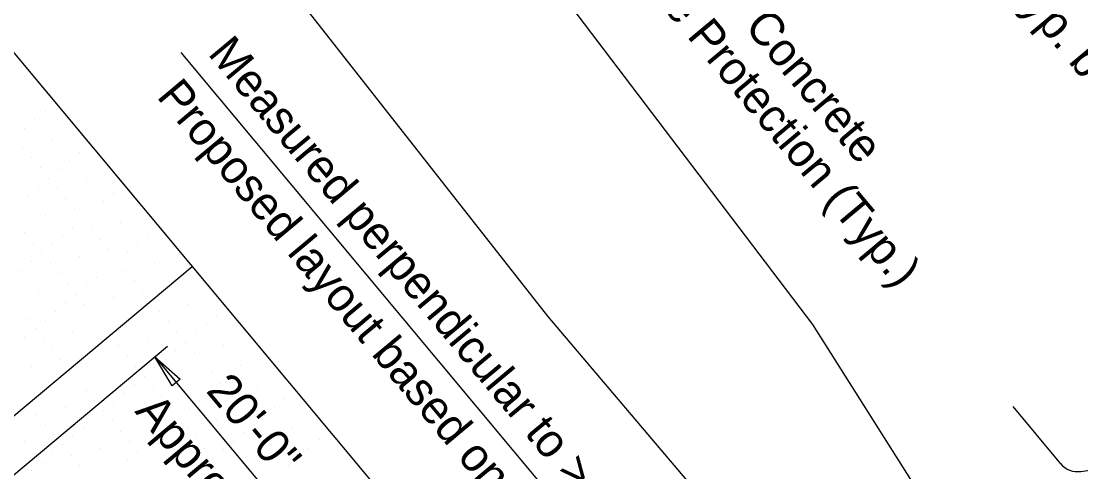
# Model space of a CAD drawing. Extents: x 2042995 to 2043795, y 305365 to 306249.
# Drawn here: x 2043297.1 to 2043376.4, y 305910.3 to 305944.1 of the extents above; entities that cross this region are included whole.
import ezdxf

# ---------------------------------------------------------------- set-up
doc = ezdxf.new("R2010")
doc.units = 0
for name, color, linetype in [('BR_AUTO DIMENSION', 7, 'Continuous'), ('BR_BORDER LINES', 7, 'Continuous'), ('BR_CONCRETE', 7, 'Continuous'), ('BR_GRID DOTS', 7, 'Continuous'), ('BR_GRID LINES', 7, 'Continuous'), ('BR_GROUND LINES', 7, 'Continuous'), ('BR_TEXT', 7, 'Continuous'), ('RD_EV_JW', 7, 'Continuous')]:
    doc.layers.add(name, color=color, linetype=linetype)

msp = doc.modelspace()

# ---------------------------------------------------------------- linework, layer by layer
at = {"layer": 'BR_AUTO DIMENSION'}
for p, q in [((2043309.05, 305941.724), (2043373.969, 305863.994)), ((2043259.789, 305879.429), (2043308.056, 305919.741)), ((2043307.096, 305918.94), (2043319.917, 305903.59)), ((2043371.35, 305915.211), (2043374.913, 305910.944)), ((2043376.432, 305910.363), (2043385.318, 305911.654))]:
    msp.add_line(p, q, dxfattribs=at)
msp.add_lwpolyline([(2043308.411, 305916.781), (2043307.096, 305918.94), (2043308.987, 305917.261)], close=True, dxfattribs=at)
msp.add_arc((2043376.193, 305912.013), 1.667, 219.86836, 278.26393, dxfattribs=at)
at = {"layer": 'BR_BORDER LINES'}
msp.add_line((2043183.839, 306076.621), (2043615.462, 305559.826), dxfattribs=at)
at = {"layer": 'BR_CONCRETE'}
msp.add_spline([(2043139.109, 306017.548), (2043148.199, 306007.16), (2043160.233, 305993.368), (2043172.245, 305979.557), (2043184.234, 305965.727), (2043196.201, 305951.879), (2043208.145, 305938.012), (2043220.067, 305924.126), (2043231.966, 305910.221), (2043243.843, 305896.297), (2043255.698, 305882.355), (2043267.529, 305868.394), (2043279.339, 305854.414), (2043291.126, 305840.415), (2043302.89, 305826.398), (2043314.632, 305812.361), (2043326.352, 305798.306), (2043338.049, 305784.233), (2043349.724, 305770.14), (2043361.376, 305756.029), (2043373.005, 305741.899), (2043384.613, 305727.75), (2043396.197, 305713.582), (2043407.76, 305699.396), (2043419.299, 305685.191), (2043430.817, 305670.967), (2043442.311, 305656.724), (2043453.784, 305642.463), (2043465.234, 305628.182), (2043476.661, 305613.883), (2043488.066, 305599.566), (2043499.448, 305585.229), (2043510.808, 305570.874), (2043522.146, 305556.5), (2043533.461, 305542.107), (2043544.753, 305527.695), (2043547.219, 305524.543)], degree=3, dxfattribs=at)
at = {"layer": 'BR_GRID DOTS'}
for p, q in [((2043298.884, 305937.315), (2043298.884, 305937.315)), ((2043297.349, 305936.033), (2043297.349, 305936.033)), ((2043298.116, 305936.674), (2043298.116, 305936.674)), ((2043297.222, 305934.625), (2043297.222, 305934.625)), ((2043299.398, 305935.139), (2043299.398, 305935.139)), ((2043297.863, 305933.857), (2043297.863, 305933.857)), ((2043301.448, 305934.245), (2043301.448, 305934.245)), ((2043298.504, 305933.09), (2043298.504, 305933.09)), ((2043299.913, 305932.963), (2043299.913, 305932.963)), ((2043300.68, 305933.604), (2043300.68, 305933.604)), ((2043299.145, 305932.322), (2043299.145, 305932.322)), ((2043301.962, 305932.069), (2043301.962, 305932.069)), ((2043298.378, 305931.681), (2043298.378, 305931.681)), ((2043299.786, 305931.555), (2043299.786, 305931.555)), ((2043297.61, 305931.04), (2043297.61, 305931.04)), ((2043300.427, 305930.787), (2043300.427, 305930.787)), ((2043303.244, 305930.534), (2043303.244, 305930.534)), ((2043304.012, 305931.175), (2043304.012, 305931.175)), ((2043301.068, 305930.019), (2043301.068, 305930.019)), ((2043302.477, 305929.893), (2043302.477, 305929.893)), ((2043298.892, 305929.505), (2043298.892, 305929.505)), ((2043301.709, 305929.252), (2043301.709, 305929.252)), ((2043304.526, 305928.999), (2043304.526, 305928.999)), ((2043297.357, 305928.223), (2043297.357, 305928.223)), ((2043300.942, 305928.611), (2043300.942, 305928.611)), ((2043302.35, 305928.484), (2043302.35, 305928.484)), ((2043306.576, 305928.105), (2043306.576, 305928.105)), ((2043297.998, 305927.455), (2043297.998, 305927.455)), ((2043299.407, 305927.329), (2043299.407, 305927.329)), ((2043300.174, 305927.97), (2043300.174, 305927.97)), ((2043302.991, 305927.717), (2043302.991, 305927.717)), ((2043305.808, 305927.464), (2043305.808, 305927.464)), ((2043298.639, 305926.688), (2043298.639, 305926.688)), ((2043303.632, 305926.949), (2043303.632, 305926.949)), ((2043305.041, 305926.823), (2043305.041, 305926.823)), ((2043297.872, 305926.047), (2043297.872, 305926.047)), ((2043299.28, 305925.92), (2043299.28, 305925.92)), ((2043301.456, 305926.435), (2043301.456, 305926.435)), ((2043304.273, 305926.182), (2043304.273, 305926.182)), ((2043307.09, 305925.929), (2043307.09, 305925.929)), ((2043297.104, 305925.406), (2043297.104, 305925.406)), ((2043299.921, 305925.153), (2043299.921, 305925.153)), ((2043303.506, 305925.541), (2043303.506, 305925.541)), ((2043304.914, 305925.414), (2043304.914, 305925.414)), ((2043300.562, 305924.385), (2043300.562, 305924.385)), ((2043301.971, 305924.259), (2043301.971, 305924.259)), ((2043302.738, 305924.9), (2043302.738, 305924.9)), ((2043305.555, 305924.647), (2043305.555, 305924.647)), ((2043298.386, 305923.871), (2043298.386, 305923.871)), ((2043301.203, 305923.618), (2043301.203, 305923.618)), ((2043304.02, 305923.365), (2043304.02, 305923.365)), ((2043306.196, 305923.879), (2043306.196, 305923.879)), ((2043300.436, 305922.977), (2043300.436, 305922.977)), ((2043301.844, 305922.85), (2043301.844, 305922.85)), ((2043309.655, 305922.859), (2043309.655, 305922.859)), ((2043297.492, 305921.821), (2043297.492, 305921.821)), ((2043299.668, 305922.336), (2043299.668, 305922.336)), ((2043302.485, 305922.083), (2043302.485, 305922.083)), ((2043307.478, 305922.344), (2043307.478, 305922.344)), ((2043311.704, 305921.965), (2043311.704, 305921.965)), ((2043298.133, 305921.054), (2043298.133, 305921.054)), ((2043298.901, 305921.695), (2043298.901, 305921.695)), ((2043303.126, 305921.315), (2043303.126, 305921.315)), ((2043308.12, 305921.577), (2043308.12, 305921.577)), ((2043310.937, 305921.324), (2043310.937, 305921.324)), ((2043297.366, 305920.413), (2043297.366, 305920.413)), ((2043298.774, 305920.286), (2043298.774, 305920.286)), ((2043300.95, 305920.801), (2043300.95, 305920.801)), ((2043306.584, 305920.295), (2043306.584, 305920.295)), ((2043308.761, 305920.809), (2043308.761, 305920.809)), ((2043310.169, 305920.683), (2043310.169, 305920.683)), ((2043299.415, 305919.519), (2043299.415, 305919.519)), ((2043304.408, 305919.78), (2043304.408, 305919.78)), ((2043308.634, 305919.401), (2043308.634, 305919.401)), ((2043309.402, 305920.042), (2043309.402, 305920.042)), ((2043312.219, 305919.789), (2043312.219, 305919.789)), ((2043300.056, 305918.751), (2043300.056, 305918.751)), ((2043305.049, 305919.013), (2043305.049, 305919.013)), ((2043307.867, 305918.76), (2043307.867, 305918.76)), ((2043310.043, 305919.274), (2043310.043, 305919.274)), ((2043314.268, 305918.895), (2043314.268, 305918.895)), ((2043297.88, 305918.237), (2043297.88, 305918.237)), ((2043305.69, 305918.245), (2043305.69, 305918.245)), ((2043307.099, 305918.119), (2043307.099, 305918.119)), ((2043310.684, 305918.507), (2043310.684, 305918.507)), ((2043313.501, 305918.254), (2043313.501, 305918.254)), ((2043301.338, 305917.216), (2043301.338, 305917.216)), ((2043303.514, 305917.731), (2043303.514, 305917.731)), ((2043306.331, 305917.478), (2043306.331, 305917.478)), ((2043309.149, 305917.225), (2043309.149, 305917.225)), ((2043311.325, 305917.739), (2043311.325, 305917.739)), ((2043312.733, 305917.613), (2043312.733, 305917.613)), ((2043301.979, 305916.449), (2043301.979, 305916.449)), ((2043304.796, 305916.196), (2043304.796, 305916.196)), ((2043305.564, 305916.837), (2043305.564, 305916.837)), ((2043306.973, 305916.71), (2043306.973, 305916.71)), ((2043311.198, 305916.331), (2043311.198, 305916.331)), ((2043311.966, 305916.972), (2043311.966, 305916.972)), ((2043312.607, 305916.204), (2043312.607, 305916.204)), ((2043314.783, 305916.719), (2043314.783, 305916.719)), ((2043302.62, 305915.681), (2043302.62, 305915.681)), ((2043304.029, 305915.555), (2043304.029, 305915.555)), ((2043307.614, 305915.943), (2043307.614, 305915.943)), ((2043310.431, 305915.69), (2043310.431, 305915.69)), ((2043313.248, 305915.437), (2043313.248, 305915.437)), ((2043316.832, 305915.825), (2043316.832, 305915.825)), ((2043298.268, 305914.652), (2043298.268, 305914.652)), ((2043300.444, 305915.167), (2043300.444, 305915.167)), ((2043303.261, 305914.914), (2043303.261, 305914.914)), ((2043306.079, 305914.661), (2043306.079, 305914.661)), ((2043308.255, 305915.175), (2043308.255, 305915.175)), ((2043309.663, 305915.049), (2043309.663, 305915.049)), ((2043313.889, 305914.669), (2043313.889, 305914.669)), ((2043316.065, 305915.184), (2043316.065, 305915.184)), ((2043298.909, 305913.884), (2043298.909, 305913.884)), ((2043302.494, 305914.272), (2043302.494, 305914.272)), ((2043303.902, 305914.146), (2043303.902, 305914.146)), ((2043308.896, 305914.408), (2043308.896, 305914.408)), ((2043311.713, 305914.155), (2043311.713, 305914.155)), ((2043314.53, 305913.902), (2043314.53, 305913.902)), ((2043315.297, 305914.543), (2043315.297, 305914.543)), ((2043299.55, 305913.117), (2043299.55, 305913.117)), ((2043301.726, 305913.631), (2043301.726, 305913.631)), ((2043304.543, 305913.378), (2043304.543, 305913.378)), ((2043307.361, 305913.125), (2043307.361, 305913.125)), ((2043308.128, 305913.767), (2043308.128, 305913.767)), ((2043309.537, 305913.64), (2043309.537, 305913.64)), ((2043313.762, 305913.261), (2043313.762, 305913.261)), ((2043315.171, 305913.134), (2043315.171, 305913.134)), ((2043317.347, 305913.649), (2043317.347, 305913.649)), ((2043297.374, 305912.602), (2043297.374, 305912.602)), ((2043300.191, 305912.349), (2043300.191, 305912.349)), ((2043300.959, 305912.99), (2043300.959, 305912.99)), ((2043305.184, 305912.611), (2043305.184, 305912.611)), ((2043306.593, 305912.484), (2043306.593, 305912.484)), ((2043310.178, 305912.873), (2043310.178, 305912.873)), ((2043312.995, 305912.62), (2043312.995, 305912.62)), ((2043315.812, 305912.367), (2043315.812, 305912.367)), ((2043319.396, 305912.755), (2043319.396, 305912.755)), ((2043299.424, 305911.708), (2043299.424, 305911.708)), ((2043300.832, 305911.582), (2043300.832, 305911.582)), ((2043303.008, 305912.096), (2043303.008, 305912.096)), ((2043305.826, 305911.843), (2043305.826, 305911.843)), ((2043308.643, 305911.59), (2043308.643, 305911.59)), ((2043310.819, 305912.105), (2043310.819, 305912.105)), ((2043312.227, 305911.978), (2043312.227, 305911.978)), ((2043316.453, 305911.599), (2043316.453, 305911.599)), ((2043317.861, 305911.473), (2043317.861, 305911.473)), ((2043318.629, 305912.114), (2043318.629, 305912.114)), ((2043298.656, 305911.067), (2043298.656, 305911.067)), ((2043301.473, 305910.814), (2043301.473, 305910.814)), ((2043305.058, 305911.202), (2043305.058, 305911.202)), ((2043306.467, 305911.076), (2043306.467, 305911.076)), ((2043310.692, 305910.696), (2043310.692, 305910.696)), ((2043311.46, 305911.337), (2043311.46, 305911.337)), ((2043314.277, 305911.084), (2043314.277, 305911.084)), ((2043317.094, 305910.831), (2043317.094, 305910.831)), ((2043297.889, 305910.426), (2043297.889, 305910.426)), ((2043304.29, 305910.561), (2043304.29, 305910.561)), ((2043312.101, 305910.57), (2043312.101, 305910.57)), ((2043319.911, 305910.579), (2043319.911, 305910.579))]:
    msp.add_line(p, q, dxfattribs=at)
at = {"layer": 'BR_GRID LINES'}
msp.add_line((2043309.908, 305925.676), (2043156.404, 305797.471), dxfattribs=at)
at = {"layer": 'BR_GROUND LINES'}
for p, q in [((2043305.588, 305961.317), (2043336.507, 305921.994)), ((2043336.507, 305921.994), (2043361.335, 305892.746))]:
    msp.add_line(p, q, dxfattribs=at)
at = {"layer": 'RD_EV_JW'}
for p, q in [((2043217.256, 306104.53), (2043356.34, 305921.363)), ((2043356.34, 305921.363), (2043400.027, 305852.296))]:
    msp.add_line(p, q, dxfattribs=at)

# ---------------------------------------------------------------- texts
at = {"layer": 'BR_AUTO DIMENSION'}
for s, p in [('20\'-0"', (2043310.872, 305916.369)), ('Approach', (2043305.546, 305914.835))]:
    msp.add_text(s, height=2.5, rotation=309.86836, dxfattribs=at).set_placement(p)
at = {"layer": 'BR_TEXT'}
for s, rotation, p in [('Existing Concrete Crib Retaining Wall.', 309.90323, (2043365.107, 305965.078)), ('To be removed and disposed of by the', 309.90323, (2043362.23, 305962.672)), ('Contractor (Typ. both end bents)', 309.90323, (2043359.353, 305960.266)), ('Limit of Concrete', 309.86836, (2043343.683, 305952.612)), ('Slope Protection (Typ.)', 309.86836, (2043340.805, 305950.208)), ('Measured perpendicular to > RR Track 1 (Existing)', 309.86836, (2043311.014, 305941.602)), ('Proposed layout based on existing track locations', 309.86836, (2043307.176, 305938.397))]:
    msp.add_text(s, height=2.5, rotation=rotation, dxfattribs=at).set_placement(p)

doc.saveas('drawing.dxf')
